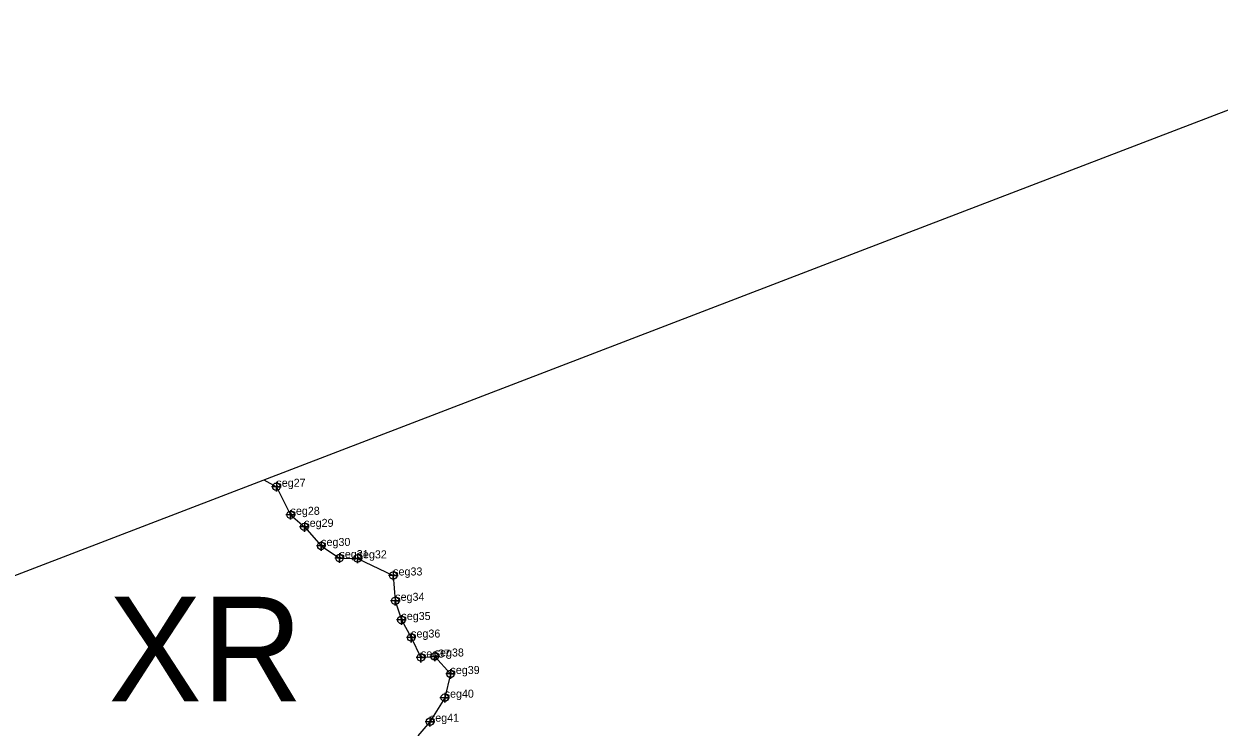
# Model space of a CAD drawing. Extents: x 2071991 to 2268989, y 436479 to 469629.
# Drawn here: x 2240950 to 2241697, y 440470 to 440909 of the extents above; entities that cross this region are included whole.
import ezdxf

# ---------------------------------------------------------------- set-up
doc = ezdxf.new("R2010")
doc.units = 0
for name, color, linetype in [('approx_PSA', 7, 'Continuous'), ('Default', 7, 'Continuous'), ('Exist Hydro Jurisdictional Stream or Body of Water NEU Mitigable', 7, 'Continuous'), ('Exist Hydro Jurisdictional Stream or Body of Water NEU Mitigable Cogo Comment', 7, 'Continuous'), ('Exist Hydro Jurisdictional Stream or Body of Water NEU Mitigable Cogo Point CELL', 7, 'Continuous')]:
    doc.layers.add(name, color=color, linetype=linetype)

msp = doc.modelspace()

# ---------------------------------------------------------------- linework, layer by layer
at = {"layer": 'approx_PSA'}
for p, q in [((2241491, 440774.26), (2241842.82, 440909.24)), ((2239465.42, 439997.1), (2241491, 440774.26))]:
    msp.add_line(p, q, dxfattribs=at)
at = {"layer": 'Exist Hydro Jurisdictional Stream or Body of Water NEU Mitigable'}
msp.add_lwpolyline([(2241100.24, 440624.33), (2241108.12, 440620.04), (2241116.98, 440602.51), (2241125.58, 440594.97), (2241136.1, 440583.04), (2241147.55, 440575.46), (2241158.87, 440575.28), (2241181.1, 440564.6), (2241182.39, 440548.78), (2241186.24, 440536.8), (2241192.31, 440525.82), (2241198.43, 440513.33), (2241207.02, 440513.98), (2241216.9, 440503.05), (2241213.27, 440488.25), (2241204.04, 440473.22), (2241196.53, 440464.43)], dxfattribs=at)
at = {"layer": 'Exist Hydro Jurisdictional Stream or Body of Water NEU Mitigable Cogo Point CELL'}
for points in [[(2241108.12, 440623.04), (2241108.12, 440617.04), (2241108.12, 440620.04), (2241111.12, 440620.04), (2241105.12, 440620.04)], [(2241116.98, 440605.51), (2241116.98, 440599.51), (2241116.98, 440602.51), (2241119.98, 440602.51), (2241113.98, 440602.51)], [(2241125.58, 440597.97), (2241125.58, 440591.97), (2241125.58, 440594.97), (2241128.58, 440594.97), (2241122.58, 440594.97)], [(2241136.1, 440586.04), (2241136.1, 440580.04), (2241136.1, 440583.04), (2241139.1, 440583.04), (2241133.1, 440583.04)], [(2241147.55, 440578.46), (2241147.55, 440572.46), (2241147.55, 440575.46), (2241150.55, 440575.46), (2241144.55, 440575.46)], [(2241158.87, 440578.28), (2241158.87, 440572.28), (2241158.87, 440575.28), (2241161.87, 440575.28), (2241155.87, 440575.28)], [(2241181.1, 440567.6), (2241181.1, 440561.6), (2241181.1, 440564.6), (2241184.1, 440564.6), (2241178.1, 440564.6)], [(2241182.39, 440551.78), (2241182.39, 440545.78), (2241182.39, 440548.78), (2241185.39, 440548.78), (2241179.39, 440548.78)], [(2241186.24, 440539.8), (2241186.24, 440533.8), (2241186.24, 440536.8), (2241189.24, 440536.8), (2241183.24, 440536.8)], [(2241192.31, 440528.82), (2241192.31, 440522.82), (2241192.31, 440525.82), (2241195.31, 440525.82), (2241189.31, 440525.82)], [(2241207.02, 440516.98), (2241207.02, 440510.98), (2241207.02, 440513.98), (2241210.02, 440513.98), (2241204.02, 440513.98)], [(2241198.43, 440516.33), (2241198.43, 440510.33), (2241198.43, 440513.33), (2241201.43, 440513.33), (2241195.43, 440513.33)], [(2241216.9, 440506.05), (2241216.9, 440500.05), (2241216.9, 440503.05), (2241219.9, 440503.05), (2241213.9, 440503.05)], [(2241213.27, 440491.25), (2241213.27, 440485.25), (2241213.27, 440488.25), (2241216.27, 440488.25), (2241210.27, 440488.25)], [(2241204.04, 440476.22), (2241204.04, 440470.22), (2241204.04, 440473.22), (2241207.04, 440473.22), (2241201.04, 440473.22)]]:
    msp.add_lwpolyline(points, dxfattribs=at)
for centre in [(2241108.12, 440620.04), (2241116.98, 440602.51), (2241125.58, 440594.97), (2241136.1, 440583.04), (2241147.55, 440575.46), (2241158.87, 440575.28), (2241181.1, 440564.6), (2241182.39, 440548.78), (2241186.24, 440536.8), (2241192.31, 440525.82), (2241198.43, 440513.33), (2241207.02, 440513.98), (2241216.9, 440503.05), (2241213.27, 440488.25), (2241204.04, 440473.22)]:
    msp.add_circle(centre, 2.34, dxfattribs=at)

# ---------------------------------------------------------------- texts
at = {"layer": 'Default'}
msp.add_text('XR', height=65.34, dxfattribs=at).set_placement((2241003.21, 440485.96))
at = {"layer": 'Exist Hydro Jurisdictional Stream or Body of Water NEU Mitigable Cogo Comment'}
for s, p in [('seg27', (2241108.12, 440620.04)), ('seg28', (2241116.98, 440602.51)), ('seg29', (2241125.58, 440594.97)), ('seg30', (2241136.1, 440583.04)), ('seg31', (2241147.55, 440575.46)), ('seg32', (2241158.87, 440575.28)), ('seg33', (2241181.1, 440564.6)), ('seg34', (2241182.39, 440548.78)), ('seg35', (2241186.24, 440536.8)), ('seg36', (2241192.31, 440525.82)), ('seg37', (2241198.43, 440513.33)), ('seg38', (2241207.02, 440513.98)), ('seg39', (2241216.9, 440503.05)), ('seg40', (2241213.27, 440488.25)), ('seg41', (2241204.04, 440473.22))]:
    msp.add_text(s, height=5, dxfattribs=at).set_placement(p)

doc.saveas('drawing.dxf')
